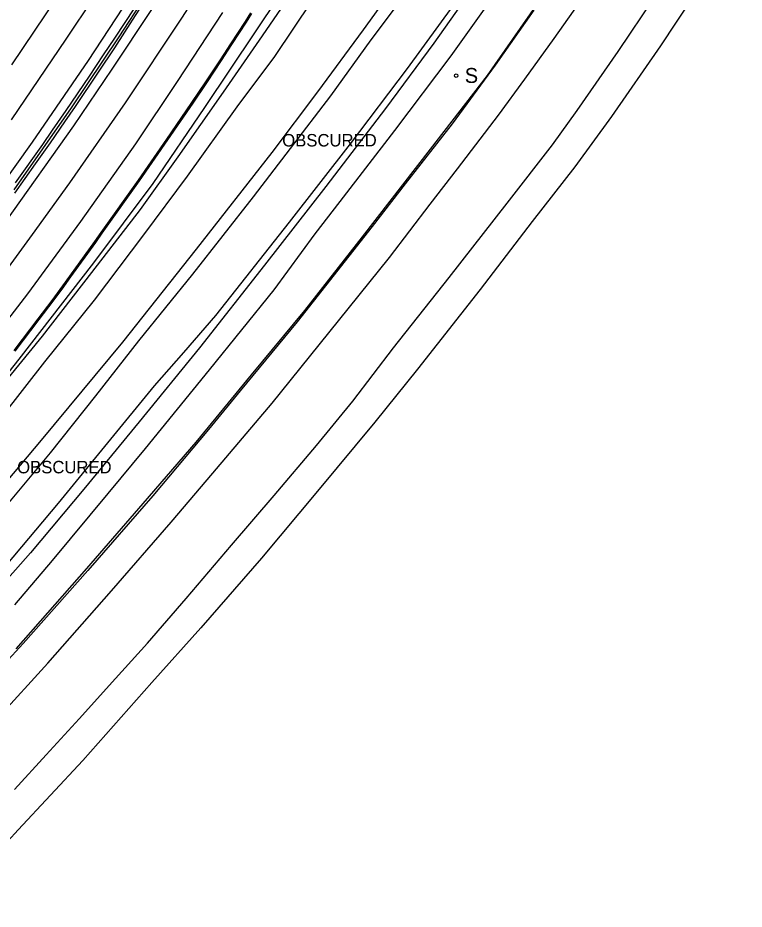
# Model space of a CAD drawing. Extents: x 368532 to 392481, y 10654822 to 10676899.
# Drawn here: x 389478.8 to 389770.1, y 10655852.6 to 10656210.2 of the extents above; entities that cross this region are included whole.
import ezdxf

# ---------------------------------------------------------------- set-up
doc = ezdxf.new("R2010")
doc.units = 0
for name, color, linetype in [('p_drainage conc drain', 7, 'Continuous'), ('p_drainage water', 7, 'Continuous'), ('p_dtm obscured area', 7, 'Continuous'), ('p_railroad rr control', 7, 'Continuous'), ('p_road - paved curb', 7, 'Continuous'), ('p_road bridge end', 7, 'Continuous'), ('p_road conc barrier', 7, 'Continuous'), ('p_road dirt road', 7, 'Continuous'), ('p_road paint stripe', 7, 'Continuous'), ('p_structure fence', 7, 'Continuous'), ('p_structure sign', 7, 'Continuous')]:
    doc.layers.add(name, color=color, linetype=linetype)

msp = doc.modelspace()

# ---------------------------------------------------------------- linework, layer by layer
at = {"layer": 'p_drainage conc drain'}
for p, q in [((389752.48, 10656223.14), (389736.49, 10656199.02)), ((389685.72, 10656213.23), (389670.22, 10656191.18)), ((389736.49, 10656199.02), (389716.8, 10656170.61)), ((389670.22, 10656191.18), (389652.9, 10656167.73)), ((389716.8, 10656170.61), (389702.18, 10656150.4)), ((389652.9, 10656167.73), (389634.07, 10656143.65)), ((389702.18, 10656150.4), (389685.01, 10656128.53)), ((389634.07, 10656143.65), (389620.88, 10656126.42)), ((389620.88, 10656126.42), (389602.14, 10656102.66)), ((389685.01, 10656128.53), (389664.24, 10656101.14)), ((389602.14, 10656102.66), (389590.73, 10656088.2)), ((389664.24, 10656101.14), (389639.02, 10656069.3)), ((389590.73, 10656088.2), (389567.91, 10656060.48)), ((389639.02, 10656069.3), (389621.98, 10656047.95)), ((389567.91, 10656060.48), (389555.2, 10656045.07)), ((389621.98, 10656047.95), (389598.99, 10656020.24)), ((389555.2, 10656045.07), (389532.95, 10656018.45)), ((389598.99, 10656020.24), (389576.47, 10655993.38)), ((389532.95, 10656018.45), (389506.79, 10655988.42)), ((389576.47, 10655993.38), (389552.19, 10655965.51)), ((389506.79, 10655988.42), (389480.94, 10655959.12)), ((389552.19, 10655965.51), (389532.55, 10655943.53)), ((389480.94, 10655959.12), (389458.7, 10655935.34)), ((389532.55, 10655943.53), (389504.77, 10655912.27)), ((389504.77, 10655912.27), (389478.95, 10655884.4)), ((389478.95, 10655884.4), (389449.31, 10655852.59))]:
    msp.add_line(p, q, dxfattribs=at)
at = {"layer": 'p_drainage water'}
for p, q in [((389719.49, 10656196.7), (389738.75, 10656225.34)), ((389693.9, 10656201.84), (389708.45, 10656222.53)), ((389682.06, 10656185.6), (389693.9, 10656201.84)), ((389703.1, 10656173.02), (389719.49, 10656196.7)), ((389671.52, 10656171.19), (389682.06, 10656185.6)), ((389693.19, 10656159.26), (389703.1, 10656173.02)), ((389655.11, 10656149.62), (389671.52, 10656171.19)), ((389674.98, 10656135.84), (389693.19, 10656159.26)), ((389644.13, 10656135.43), (389655.11, 10656149.62)), ((389627.77, 10656114.01), (389644.13, 10656135.43)), ((389651.78, 10656105.98), (389674.98, 10656135.84)), ((389603.55, 10656083.86), (389627.77, 10656114.01)), ((389629.47, 10656077.73), (389651.78, 10656105.98)), ((389580.72, 10656055.56), (389603.55, 10656083.86)), ((389613.14, 10656056.35), (389629.47, 10656077.73)), ((389556.93, 10656027.56), (389580.72, 10656055.56)), ((389598.57, 10656038.65), (389613.14, 10656056.35)), ((389581.6, 10656018.49), (389598.57, 10656038.65)), ((389540.31, 10656007.86), (389556.93, 10656027.56)), ((389564.51, 10655998.68), (389581.6, 10656018.49)), ((389516.36, 10655980.37), (389540.31, 10656007.86)), ((389546.21, 10655977.19), (389564.51, 10655998.68)), ((389490.81, 10655951.23), (389516.36, 10655980.37)), ((389530.81, 10655959.34), (389546.21, 10655977.19)), ((389517.89, 10655945.09), (389530.81, 10655959.34)), ((389469.32, 10655927.79), (389490.81, 10655951.23)), ((389503.4, 10655928.95), (389517.89, 10655945.09)), ((389490.07, 10655914.52), (389503.4, 10655928.95)), ((389477.39, 10655900.66), (389490.07, 10655914.52))]:
    msp.add_line(p, q, dxfattribs=at)
at = {"layer": 'p_dtm obscured area'}
for points in [[(389755.68, 10656419.74), (389747.73, 10656409.21), (389733.66, 10656382.68), (389717.53, 10656350.98), (389699.55, 10656319), (389683.06, 10656292.17), (389669.67, 10656272.22), (389653.76, 10656247.4), (389638.13, 10656225.2), (389620.38, 10656201.31), (389604.19, 10656178.84), (389588.01, 10656157.83), (389573.1, 10656138.31), (389548.79, 10656107.35), (389527.19, 10656080.64), (389509.88, 10656058.48), (389491.74, 10656035.66), (389466.23, 10656005.16), (389446.22, 10655982.33), (389415.95, 10655949), (389398.39, 10655929.9)], [(389401.78, 10655910.19), (389416.09, 10655925.53), (389424.85, 10655932.8), (389439.28, 10655949.17), (389465.51, 10655978.93), (389474.02, 10655990.43), (389495.08, 10656015.47), (389514.91, 10656039.71), (389533.58, 10656062.61), (389545.3, 10656075.95), (389558.19, 10656090.81), (389587.75, 10656128.23), (389612.14, 10656159.7), (389634.98, 10656189.88), (389660.17, 10656224.56), (389679.57, 10656253.47), (389706.22, 10656295.59), (389731.76, 10656339.18), (389744.26, 10656360.74), (389759.7, 10656390.85), (389770.07, 10656411.89)]]:
    msp.add_lwpolyline(points, dxfattribs=at)
at = {"layer": 'p_railroad rr control'}
msp.add_lwpolyline([(389747.5, 10656423.92), (389738.49, 10656405.46), (389725.98, 10656380.73), (389714.93, 10656359.4), (389699.36, 10656331.17), (389682.65, 10656302.87), (389667.08, 10656278.05), (389650.03, 10656251.96), (389633.92, 10656228.64), (389617.32, 10656205.32), (389598.88, 10656180.47), (389580.67, 10656156.21), (389550.32, 10656117.44), (389520.79, 10656080.08), (389488.18, 10656040.71), (389455.01, 10656001.37), (389416.68, 10655957.44), (389397.66, 10655936.32)], dxfattribs=at)
at = {"layer": 'p_road - paved curb'}
for p, q in [((389524.81, 10656209.2), (389529.17, 10656216.02)), ((389525.51, 10656214.23), (389517.53, 10656202.05)), ((389570.01, 10656208.76), (389572.19, 10656212.18)), ((389570.14, 10656208.68), (389572.32, 10656212.1)), ((389517.71, 10656198.17), (389524.81, 10656209.2)), ((389564.23, 10656199.81), (389570.01, 10656208.76)), ((389564.36, 10656199.73), (389570.14, 10656208.68)), ((389564.65, 10656199.54), (389570.43, 10656208.49)), ((389570.43, 10656208.49), (389572.61, 10656211.91)), ((389517.53, 10656202.05), (389513, 10656195.33)), ((389511.07, 10656188.45), (389517.71, 10656198.17)), ((389560.02, 10656193.31), (389564.23, 10656199.81)), ((389560.15, 10656193.23), (389564.36, 10656199.73)), ((389560.44, 10656193.04), (389564.65, 10656199.54)), ((389513, 10656195.33), (389507.33, 10656186.74)), ((389554.1, 10656184.45), (389560.02, 10656193.31)), ((389554.22, 10656184.37), (389560.15, 10656193.23)), ((389554.52, 10656184.17), (389560.44, 10656193.04)), ((389501.85, 10656174.66), (389511.07, 10656188.45)), ((389507.33, 10656186.74), (389497.97, 10656173.05)), ((389548.61, 10656176.21), (389554.1, 10656184.45)), ((389548.73, 10656176.13), (389554.22, 10656184.37)), ((389549.02, 10656175.93), (389554.52, 10656184.17)), ((389497.97, 10656173.05), (389492.51, 10656165.06)), ((389497.55, 10656168.46), (389501.85, 10656174.66)), ((389538.56, 10656161.47), (389548.61, 10656176.21)), ((389538.68, 10656161.38), (389548.73, 10656176.13)), ((389538.97, 10656161.19), (389549.02, 10656175.93)), ((389491.87, 10656160.08), (389497.55, 10656168.46)), ((389492.51, 10656165.06), (389488.65, 10656159.33)), ((389488.65, 10656159.33), (389477.7, 10656143.96)), ((389485.88, 10656151.65), (389491.87, 10656160.08)), ((389527.17, 10656145.07), (389538.56, 10656161.47)), ((389527.29, 10656144.98), (389538.68, 10656161.38)), ((389527.58, 10656144.78), (389538.97, 10656161.19)), ((389477.61, 10656139.83), (389485.88, 10656151.65)), ((389512.21, 10656124.12), (389527.17, 10656145.07)), ((389512.33, 10656124.03), (389527.29, 10656144.98)), ((389512.62, 10656123.83), (389527.58, 10656144.78)), ((389509.58, 10656120.39), (389512.21, 10656124.12)), ((389509.7, 10656120.3), (389512.33, 10656124.03)), ((389509.99, 10656120.1), (389512.62, 10656123.83)), ((389499.62, 10656106.58), (389509.58, 10656120.39)), ((389499.74, 10656106.49), (389509.7, 10656120.3)), ((389500.03, 10656106.29), (389509.99, 10656120.1)), ((389496.77, 10656102.62), (389499.62, 10656106.58)), ((389496.89, 10656102.53), (389499.74, 10656106.49)), ((389497.17, 10656102.33), (389500.03, 10656106.29)), ((389492.53, 10656096.82), (389496.77, 10656102.62)), ((389492.65, 10656096.73), (389496.89, 10656102.53)), ((389492.93, 10656096.52), (389497.17, 10656102.33)), ((389486.97, 10656089.41), (389492.53, 10656096.82)), ((389487.09, 10656089.32), (389492.65, 10656096.73)), ((389487.37, 10656089.11), (389492.93, 10656096.52)), ((389477.35, 10656076.73), (389486.97, 10656089.41)), ((389477.47, 10656076.64), (389487.09, 10656089.32)), ((389477.75, 10656076.43), (389487.37, 10656089.11))]:
    msp.add_line(p, q, dxfattribs=at)
at = {"layer": 'p_road bridge end'}
for p, q in [((389590.48, 10656229.33), (389573.93, 10656204.61)), ((389573.93, 10656204.61), (389553.68, 10656174.23)), ((389553.68, 10656174.23), (389532.87, 10656143.76)), ((389532.87, 10656143.76), (389509.05, 10656111.84)), ((389509.05, 10656111.84), (389479.19, 10656073.27)), ((389479.19, 10656073.27), (389455.5, 10656043.67))]:
    msp.add_line(p, q, dxfattribs=at)
at = {"layer": 'p_road conc barrier'}
for p, q in [((389537.88, 10656231.33), (389519.27, 10656202.61)), ((389519.27, 10656202.61), (389500.18, 10656174.14)), ((389500.18, 10656174.14), (389477.2, 10656141.13))]:
    msp.add_line(p, q, dxfattribs=at)
at = {"layer": 'p_road dirt road'}
for p, q in [((389667.68, 10656231.38), (389645.58, 10656200.04)), ((389589.5, 10656221.67), (389576.72, 10656202.95)), ((389672.21, 10656222.7), (389652.45, 10656194.94)), ((389596.7, 10656217.07), (389581.7, 10656194.65)), ((389576.72, 10656202.95), (389561.13, 10656180.42)), ((389645.58, 10656200.04), (389626.18, 10656173.87)), ((389581.7, 10656194.65), (389566.62, 10656174.45)), ((389652.45, 10656194.94), (389629.8, 10656165.01)), ((389561.13, 10656180.42), (389542.9, 10656154.37)), ((389566.62, 10656174.45), (389546.69, 10656146.69)), ((389626.18, 10656173.87), (389602.23, 10656142.46)), ((389629.8, 10656165.01), (389607.92, 10656136.53)), ((389542.9, 10656154.37), (389527.76, 10656133.25)), ((389546.69, 10656146.69), (389529.11, 10656123.09)), ((389602.23, 10656142.46), (389577.75, 10656111)), ((389607.92, 10656136.53), (389597.83, 10656123.51)), ((389527.76, 10656133.25), (389508.29, 10656108.02)), ((389529.11, 10656123.09), (389509.35, 10656096.87)), ((389597.83, 10656123.51), (389581.44, 10656101)), ((389577.75, 10656111), (389551.65, 10656077.82)), ((389508.29, 10656108.02), (389488.46, 10656082.41)), ((389581.44, 10656101), (389555.51, 10656069.02)), ((389509.35, 10656096.87), (389489.5, 10656072.18)), ((389488.46, 10656082.41), (389467.92, 10656057.46)), ((389551.65, 10656077.82), (389527.42, 10656048.05)), ((389489.5, 10656072.18), (389472.48, 10656050.38)), ((389555.51, 10656069.02), (389529.85, 10656037.44)), ((389527.42, 10656048.05), (389505.18, 10656021.05)), ((389529.85, 10656037.44), (389514.88, 10656019.35)), ((389505.18, 10656021.05), (389483.87, 10655995.5)), ((389514.88, 10656019.35), (389492.5, 10655992.41)), ((389483.87, 10655995.5), (389462.67, 10655971.92)), ((389492.5, 10655992.41), (389477.48, 10655974.64))]:
    msp.add_line(p, q, dxfattribs=at)
at = {"layer": 'p_road paint stripe'}
for p, q in [((389559.28, 10656233.38), (389544.43, 10656210.03)), ((389514.3, 10656226.15), (389498.06, 10656201.67)), ((389496.03, 10656220.83), (389476.16, 10656191.29)), ((389524.87, 10656220.52), (389506.96, 10656193.01)), ((389532.39, 10656213.54), (389516.51, 10656189.65)), ((389560.81, 10656212.28), (389542.61, 10656184.61)), ((389544.43, 10656210.03), (389521.74, 10656176.05)), ((389498.06, 10656201.67), (389476.12, 10656169.21)), ((389506.96, 10656193.01), (389484.5, 10656160.26)), ((389516.51, 10656189.65), (389501.11, 10656166.87)), ((389542.61, 10656184.61), (389525.99, 10656159.62)), ((389521.74, 10656176.05), (389499.54, 10656143.95)), ((389501.11, 10656166.87), (389474, 10656128.65)), ((389484.5, 10656160.26), (389463.71, 10656131.25)), ((389525.99, 10656159.62), (389503.84, 10656128.53)), ((389499.54, 10656143.95), (389484.44, 10656123.33)), ((389503.84, 10656128.53), (389482.61, 10656099.45)), ((389484.44, 10656123.33), (389469.94, 10656103.32)), ((389482.61, 10656099.45), (389461.22, 10656071.71))]:
    msp.add_line(p, q, dxfattribs=at)
at = {"layer": 'p_structure fence'}
for p, q in [((389687.31, 10656216.17), (389666.93, 10656187.05)), ((389666.93, 10656187.05), (389644.19, 10656157.48)), ((389644.19, 10656157.48), (389616.87, 10656122.32)), ((389616.87, 10656122.32), (389593.7, 10656092.81)), ((389593.7, 10656092.81), (389572.32, 10656066.9)), ((389572.32, 10656066.9), (389550.13, 10656040.01)), ((389550.13, 10656040.01), (389528.83, 10656015.29)), ((389528.83, 10656015.29), (389506.32, 10655989.23)), ((389506.32, 10655989.23), (389477.94, 10655957.02))]:
    msp.add_line(p, q, dxfattribs=at)
at = {"layer": 'p_structure sign'}
msp.add_circle((389654.55, 10656186.97), 0.713, dxfattribs=at)

# ---------------------------------------------------------------- texts
at = {"layer": 'p_dtm obscured area'}
for p in [(389582.94, 10656158.58), (389476.62, 10656027.44)]:
    msp.add_text(' OBSCURED', height=5, dxfattribs=at).set_placement(p)
at = {"layer": 'p_structure sign'}
msp.add_text('S', height=6, dxfattribs=at).set_placement((389658.01, 10656184.07))

doc.saveas('drawing.dxf')
